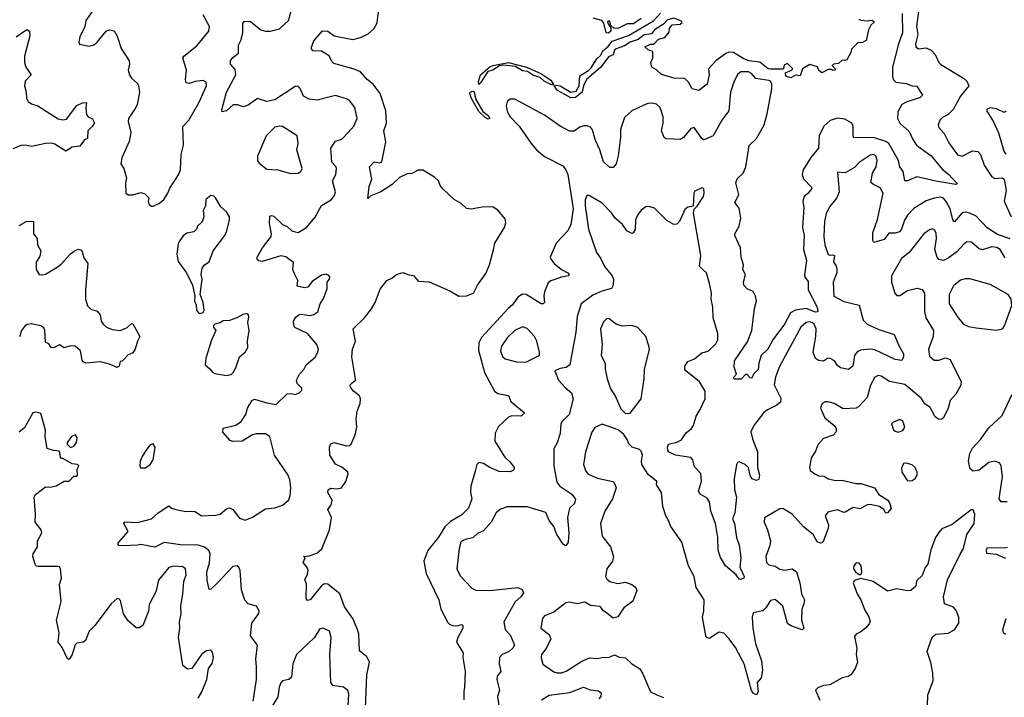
# Model space of a CAD drawing. Extents: x 1603745 to 1745082, y 385868 to 533966.
# Tile 467 of 646: x 1696279 to 1702595, y 470520 to 474869. Entities that reach past the tile are written whole.
import ezdxf

# ---------------------------------------------------------------- set-up
doc = ezdxf.new("R2010")
doc.units = 0

msp = doc.modelspace()

# ---------------------------------------------------------------- linework, layer by layer
at = {"layer": '0CON20XD'}
for points in [[(1698491.1, 470291.1), (1698506.2, 470665), (1698522.5, 470745), (1698505, 470780), (1698458.1, 470818.1), (1698453.9, 470925), (1698445.9, 470955), (1698415.6, 471025.6), (1698361.8, 471101.8), (1698333.5, 471183.5), (1698255, 471245.6), (1698235, 471248.1), (1698214.6, 471235.4), (1698142.5, 471145), (1698125, 471142.5), (1698117.5, 471155), (1698118.3, 471248.3), (1698107.5, 471275), (1698125, 471310), (1698130, 471335), (1698123.6, 471353.6), (1698097.5, 471385), (1698110, 471415), (1698100, 471425), (1698135, 471428.8), (1698184.4, 471445.6), (1698217.6, 471472.4), (1698266.1, 471595), (1698278.5, 471675), (1698254.6, 471725), (1698277.5, 471755), (1698282.9, 471785), (1698256.4, 471835), (1698257.5, 471852.5), (1698275, 471862.5), (1698315, 471857.8), (1698343.3, 471865), (1698371.2, 471905), (1698386.2, 471955), (1698383.3, 471965), (1698345, 471998), (1698305, 472016.7), (1698267.5, 472075), (1698266.7, 472125), (1698275, 472147.5), (1698294.2, 472155.8), (1698374.5, 472134.5), (1698395, 472135.8), (1698405.6, 472145), (1698430, 472205), (1698440.5, 472255), (1698437.3, 472305), (1698443.8, 472356.2), (1698461.9, 472405), (1698465.7, 472435), (1698459.2, 472455), (1698419.4, 472485), (1698400.3, 472510.3), (1698398, 472525), (1698411.2, 472538.8), (1698432, 472555), (1698432.5, 472565), (1698408.9, 472705), (1698414.5, 472755), (1698433.3, 472805), (1698418.8, 472885), (1698490, 472955), (1698535, 473014.4), (1698558.5, 473055), (1698590.9, 473139.1), (1698635, 473195.8), (1698665, 473210), (1698695, 473234.2), (1698735.9, 473245.9), (1698775, 473231.2), (1698805, 473228), (1698835, 473192), (1698905, 473186.2), (1699038.1, 473128.1), (1699095, 473095.6), (1699145, 473097.2), (1699190, 473115), (1699214.7, 473165), (1699269.6, 473240.4), (1699291.6, 473295), (1699320.2, 473399.8), (1699327.3, 473435), (1699388.9, 473535), (1699396.9, 473565), (1699392.1, 473592.1), (1699346.6, 473646.6), (1699315.5, 473665.5), (1699297.8, 473667.8), (1699245, 473666.5), (1699175, 473653.8), (1699145, 473657.1), (1699110.3, 473690.3), (1699065, 473715.6), (1698995, 473781.9), (1698975.6, 473805), (1698964.5, 473834.5), (1698938.8, 473858.8), (1698865, 473904.2), (1698835, 473904), (1698795, 473881.2), (1698765, 473879.2), (1698715, 473857.5), (1698668.8, 473811.2), (1698595, 473764.3), (1698531.2, 473738.8), (1698511.7, 473721.7), (1698520.3, 473799.7), (1698538, 473845), (1698522.2, 473925), (1698553.1, 473956.9), (1698589.2, 473950.8), (1698602.3, 473957.7), (1698626.7, 474085), (1698614.4, 474155), (1698632.2, 474205), (1698626.7, 474285), (1698592.2, 474395), (1698546.9, 474455), (1698506.9, 474485), (1698464.6, 474534.6), (1698425, 474552.7), (1698295, 474587.8), (1698280.7, 474600.7), (1698265, 474636.9), (1698215, 474667.1), (1698159.7, 474669.7), (1698147.6, 474687.6), (1698165, 474732.9), (1698221.4, 474798.6), (1698255, 474795.6), (1698296.4, 474766.4), (1698415, 474742.9), (1698465, 474754.3), (1698515, 474778.6), (1698549.8, 474810.2), (1698571.7, 474848.3), (1698593.3, 475026.7)], [(1702049.1, 474955), (1702031.1, 474825), (1702039.6, 474775), (1702024.5, 474715), (1702027.1, 474695), (1702045, 474683.1), (1702095, 474688.1), (1702125, 474673.1), (1702151.5, 474645), (1702174.4, 474595), (1702188.3, 474581.7), (1702334.4, 474494.4), (1702354.6, 474475), (1702368.2, 474445), (1702315, 474379.2), (1702267.4, 474292.6), (1702235, 474261.1), (1702198.3, 474241.7), (1702181.4, 474225), (1702170.6, 474195), (1702175, 474176.7), (1702210, 474140), (1702239.1, 474079.1), (1702295, 474001.5), (1702325, 473993.1), (1702392.2, 474027.8), (1702425, 474023.1), (1702442.5, 474005), (1702466.9, 473935), (1702515, 473860.6), (1702535, 473850.5), (1702582.5, 473855), (1702594.4, 473845), (1702606.5, 473773.5), (1702593.5, 473705), (1702638.9, 473605)], [(1696749.3, 474930.7), (1696704, 474865), (1696696.7, 474825), (1696665, 474760), (1696657.5, 474725), (1696663, 474713), (1696725, 474698.8), (1696755, 474707.5), (1696776.7, 474725), (1696833.6, 474796.4), (1696855, 474804.2), (1696885, 474797.5), (1696903.5, 474763.5), (1696928.9, 474685), (1696980, 474605), (1696982.9, 474585), (1696974.3, 474545), (1696982.9, 474515), (1696995.7, 474495), (1697035, 474459.2), (1697041.1, 474445), (1697047.4, 474402.6), (1697031.4, 474325), (1697024.3, 474305), (1696976.9, 474235), (1696975.6, 474215), (1696990.8, 474145), (1696981.4, 474088.6), (1696933, 473983), (1696927.5, 473945), (1696946.7, 473915), (1696964, 473855), (1696957.7, 473822.3), (1696960, 473755), (1696975, 473746.2), (1697005, 473746.2), (1697055, 473760), (1697080.7, 473750.7), (1697107.5, 473725), (1697103.3, 473705), (1697107.5, 473685), (1697125, 473672.5), (1697135, 473672.5)], [(1697777.1, 470495), (1697797.1, 470635), (1697798.9, 470715), (1697792.9, 470765), (1697804.1, 470854.1), (1697760, 470915), (1697767.1, 470995), (1697812.3, 471057.7), (1697816, 471075), (1697797.5, 471105), (1697745, 471119.2), (1697722.8, 471142.8), (1697700.6, 471210.6), (1697692.5, 471335), (1697685.4, 471355.4), (1697673.3, 471365), (1697645, 471360), (1697545, 471252.2), (1697505, 471213.3), (1697495, 471212.5), (1697482.1, 471272.1), (1697479.7, 471325), (1697495.7, 471384.3), (1697501.2, 471441.2), (1697492, 471462), (1697465, 471484.6), (1697424.1, 471495.9), (1697310.9, 471499.1), (1697205.5, 471514.5), (1697145, 471484.7), (1697055, 471502), (1697034.1, 471495.9), (1696945, 471491.4), (1696913.8, 471495), (1696908.8, 471505), (1696914, 471515), (1696973.8, 471585), (1696946.7, 471635), (1696954.1, 471645.9), (1697035, 471641.4), (1697124.2, 471665.8), (1697167.5, 471705), (1697235, 471748.8), (1697255, 471733.3), (1697280, 471725), (1697345, 471711.9), (1697375.8, 471715.8), (1697405, 471711.9), (1697445, 471684.5), (1697535, 471688.5), (1697565, 471695.6), (1697605, 471730.6), (1697625, 471737.1), (1697645, 471725.8), (1697689.5, 471669.5), (1697725, 471657.3), (1697772.8, 471677.2), (1697855, 471730.8), (1697915, 471736.2), (1697965, 471753.3), (1698005, 471787.5), (1698013.8, 471815), (1698017.1, 471865), (1698012.5, 471915), (1698000, 471945), (1697914.2, 472075), (1697884.4, 472195), (1697855, 472210.4), (1697795, 472211.3), (1697772.9, 472205), (1697705, 472164.4), (1697645, 472163.1), (1697629.2, 472169.2), (1697582.3, 472222.3), (1697585, 472247.5), (1697665, 472266.9), (1697699.6, 472290.4), (1697728.9, 472335), (1697739.4, 472375), (1697755, 472401.2), (1697768.8, 472425), (1697785, 472434), (1697865, 472410), (1697925, 472399.4), (1697995, 472467.5), (1698020.5, 472470.5), (1698045, 472464), (1698072.5, 472475), (1698087.7, 472492.3), (1698088, 472505), (1698058, 472535), (1698054.4, 472555.6), (1698072.9, 472595), (1698102.5, 472625), (1698115.7, 472654.3), (1698175, 472703.3), (1698192, 472735), (1698195.8, 472755), (1698184, 472785), (1698124.3, 472855), (1698044.4, 472894.4), (1698037.3, 472907.3), (1698035.7, 472935), (1698049.7, 472960.3), (1698067.5, 472975), (1698085, 472978.6), (1698139.8, 472970.2), (1698165, 472977.1), (1698192, 472995), (1698205.7, 473045), (1698230, 473085), (1698252, 473145), (1698252, 473185), (1698266.7, 473205), (1698269.3, 473219.3), (1698260.5, 473230.5), (1698245, 473236.2), (1698215, 473230), (1698155, 473188.8), (1698126.9, 473153.1), (1698105, 473147.5), (1698059.3, 473159.3), (1698062, 473195), (1698045, 473228.8), (1698031.5, 473265), (1698035, 473311.2), (1697985, 473347.8), (1697955, 473352.7), (1697835, 473316.4), (1697812.4, 473322.4), (1697802, 473335), (1697802, 473345), (1697835.8, 473405), (1697891.3, 473478.7), (1697894.4, 473495), (1697882, 473562), (1697882.6, 473607.4), (1697895, 473613.5), (1697909.3, 473609.3), (1697964, 473555), (1697995, 473541.8), (1698024.7, 473514.7), (1698045, 473506.9), (1698065.5, 473504.5), (1698118.6, 473535), (1698175, 473602.9), (1698215, 473677.1), (1698277.4, 473712.6), (1698299.1, 473740.9), (1698305.7, 473765), (1698286.3, 473835), (1698306.9, 473875), (1698310, 473915), (1698306.7, 473926.7), (1698280.4, 473955), (1698274.4, 474045), (1698305, 474088.8), (1698345, 474103.5), (1698385.8, 474145), (1698422.9, 474185), (1698443.1, 474235), (1698427.8, 474305), (1698395, 474350), (1698375, 474362.5), (1698305, 474382.2), (1698187, 474353), (1698135, 474359.4), (1698099.6, 474379.6), (1698078.3, 474428.3), (1698063.4, 474443.4), (1698045, 474439.6), (1697914.6, 474355.4), (1697864.5, 474344.5), (1697805, 474363.8), (1697745, 474321.2), (1697715, 474310.8), (1697675, 474322.5), (1697647.3, 474322.7), (1697605, 474284.3), (1697577.5, 474277.5), (1697575, 474290), (1697605, 474404), (1697665.3, 474515), (1697660, 474550), (1697630, 474585), (1697631.4, 474605), (1697645, 474625.8), (1697682.5, 474655), (1697681.5, 474705), (1697696.7, 474735), (1697711.2, 474785), (1697710, 474845), (1697720.5, 474859.5), (1697758.7, 474858.7), (1697824.7, 474804.7), (1697855, 474795.4), (1697885, 474794.7), (1697945, 474810), (1698005, 474866.2), (1698021.2, 474928.8)], [(1697135, 473672.5), (1697175, 473692.5), (1697203.9, 473716.1), (1697228.8, 473755), (1697241.7, 473788.3), (1697296.6, 473873.4), (1697309.5, 473905), (1697313.5, 474005), (1697328.8, 474065), (1697325, 474183.3), (1697363.8, 474225), (1697428.8, 474335), (1697477.1, 474445), (1697475, 474468), (1697455, 474479.1), (1697405, 474472.9), (1697365, 474459.5), (1697347.1, 474465), (1697342.9, 474485), (1697349.5, 474545), (1697325.6, 474625), (1697330.8, 474635), (1697415, 474700.6), (1697493.1, 474795), (1697496.7, 474825), (1697455, 474900)], [(1701940.1, 474910.1), (1701942.4, 474785), (1701916.7, 474715), (1701878.6, 474565), (1701878.2, 474505), (1701885, 474482.5), (1701898.8, 474468.8), (1701965, 474460.8), (1702005, 474445.5), (1702035, 474442), (1702071.2, 474385), (1702055, 474370.6), (1701965, 474341.1), (1701937.8, 474325), (1701911.2, 474278.8), (1701910.3, 474235), (1701925, 474204.6), (1701985, 474152.2), (1702006.2, 474105), (1702032.5, 474065), (1702125.6, 473995), (1702197.8, 473907.8), (1702240, 473875), (1702286.7, 473825), (1702292.5, 473815), (1702285, 473812), (1702155, 473832), (1702035, 473861.5), (1701975, 473834.2), (1701957.5, 473835), (1701946.5, 473895), (1701925.6, 473925), (1701915.4, 473965), (1701854.8, 474074.8), (1701835, 474087.3), (1701755, 474113.1), (1701630.9, 474110.9), (1701624.6, 474124.6), (1701625.4, 474185.4), (1701617.1, 474205), (1701571.1, 474231.1), (1701525, 474238.2), (1701477.6, 474222.4), (1701437.8, 474185), (1701406.5, 474125), (1701403.8, 474045), (1701353.9, 473985), (1701304.5, 473905), (1701299.5, 473875), (1701307, 473847), (1701358, 473795), (1701360, 473785), (1701335.3, 473754.7), (1701311.9, 473735), (1701303.5, 473705), (1701308.5, 473665), (1701300, 473535), (1701310.4, 473485), (1701306.7, 473395), (1701325.4, 473324.6), (1701312.8, 473232.8), (1701316.6, 473216.6), (1701338, 473188), (1701336.4, 473135), (1701395.5, 473025), (1701400, 472995), (1701385, 472992.3), (1701325, 473015.3), (1701255, 473005.8), (1701223, 472987), (1701185, 472914.4), (1701110.8, 472815), (1701078.6, 472755), (1701036.4, 472715), (1701020.5, 472665), (1701016.7, 472625), (1700986.6, 472593.4), (1700975, 472567.5), (1700965, 472570), (1700945, 472592.5), (1700935, 472592.5), (1700907, 472563), (1700863, 472563), (1700860, 472575), (1700876.7, 472595), (1700861.7, 472638.3), (1700865, 472680), (1700947.5, 472802.5), (1700975.8, 472874.2), (1700991.8, 473015), (1701005.5, 473065), (1701000, 473095), (1700984.5, 473124.5), (1700945, 473142.9), (1700923.3, 473165), (1700922.5, 473185), (1700935.4, 473235), (1700916.9, 473265), (1700921.8, 473295), (1700906.8, 473345), (1700902.7, 473405), (1700865.6, 473485), (1700865.6, 473495), (1700894.6, 473545), (1700904.7, 473595), (1700895, 473660), (1700865.7, 473695), (1700892.7, 473745), (1700872.8, 473822.8), (1700881.6, 473848.4), (1700919.5, 473885), (1700937.7, 473925), (1700958.5, 474061.5), (1701005, 474106.7), (1701033.6, 474155), (1701055.3, 474195), (1701074.3, 474265.7), (1701104.2, 474425), (1701104.1, 474455), (1701095, 474474.5), (1701085, 474478.9), (1701001.9, 474491.9), (1700972.5, 474525), (1700954.8, 474534.8), (1700904.7, 474535.3), (1700885, 474520), (1700862.1, 474475), (1700838.5, 474405), (1700827.5, 474285), (1700782.1, 474225), (1700727.1, 474125), (1700675, 474100.6), (1700665, 474098), (1700655, 474106), (1700605, 474176.7), (1700585, 474171.2), (1700536.1, 474113.9), (1700515, 474101.1), (1700425, 474104), (1700413.6, 474113.6), (1700395.6, 474155), (1700407.5, 474205), (1700407.5, 474245), (1700388, 474305), (1700365, 474326.2), (1700335, 474334), (1700308.8, 474331.2), (1700278.3, 474318.3), (1700205, 474283.8), (1700158.8, 474241.2), (1700133.1, 474165), (1700133.5, 474115), (1700118.9, 473995), (1700105, 473943.3), (1700085, 473921.2), (1700065, 473920), (1700025, 473956.2), (1700000.4, 474035), (1699970.6, 474100.6), (1699953.4, 474163.4), (1699940.4, 474180.4), (1699919.2, 474189.2), (1699898.4, 474188.4), (1699871.3, 474178.7), (1699835, 474153.3), (1699805, 474153.6), (1699745, 474186.2), (1699645, 474256.4), (1699455, 474359.2), (1699425, 474360), (1699405.6, 474344.4), (1699400, 474315), (1699407.5, 474275), (1699426.2, 474245), (1699483.4, 474185), (1699559.5, 474075), (1699594.8, 474035), (1699645, 473992), (1699762.4, 473932.4), (1699783, 473905), (1699794.8, 473875), (1699828.6, 473655), (1699814.5, 473555.5), (1699795.8, 473514.2), (1699720.8, 473435), (1699681.5, 473345), (1699685, 473331.4), (1699707.3, 473305), (1699755, 473265.3), (1699795.8, 473245), (1699804, 473235), (1699796.7, 473225), (1699755, 473217.7), (1699687.1, 473192.9), (1699669.8, 473180.2), (1699645, 473122.5), (1699641.1, 473095), (1699645.7, 473055), (1699636.7, 473045), (1699625, 473045.7), (1699526.9, 473105), (1699505, 473107.1), (1699475, 473088.9), (1699440.4, 473039.6), (1699413.3, 473016.7), (1699241.2, 472828.8), (1699224.7, 472795), (1699222.8, 472747.3), (1699260.3, 472605), (1699325, 472484.2), (1699345, 472469.5), (1699415, 472457.5), (1699428.9, 472418.9), (1699516.2, 472345), (1699495, 472324.4), (1699435, 472326.5), (1699415, 472317.8), (1699350.9, 472259.1), (1699328.9, 472215), (1699326.7, 472165), (1699390.5, 472060.5), (1699425, 472028.6), (1699450, 471995), (1699450, 471985), (1699442.5, 471975), (1699425, 471968), (1699355, 471970.5), (1699294.7, 471994.7), (1699255, 472021.9), (1699225, 472026.9), (1699211.5, 472015), (1699201.4, 471971.4), (1699173.3, 471875), (1699171.4, 471835), (1699179.2, 471795), (1699157.9, 471735), (1699115, 471691.2), (1699041.8, 471648.2), (1699005.8, 471615), (1698965, 471547.7), (1698898, 471462), (1698871.6, 471395), (1698885.4, 471315), (1698966.8, 471145), (1698981.1, 471085), (1699025, 471000), (1699035, 470989.1), (1699055, 470981.8), (1699085, 470979.4), (1699115, 470987.1), (1699122, 470982), (1699122.5, 470965), (1699090, 470905), (1699080.8, 470875), (1699123.8, 470805), (1699122.5, 470775), (1699135.6, 470685), (1699133.1, 470585), (1699127.3, 470557.3), (1699128.5, 470505)], [(1701662.3, 474872.3), (1701675, 474865.6), (1701715, 474861.4), (1701746.1, 474866.1), (1701762.5, 474855), (1701740, 474835), (1701723.8, 474805), (1701710, 474735), (1701685, 474722.5), (1701655, 474720), (1701627, 474693), (1701615, 474680), (1701611.7, 474658.3), (1701585, 474612.5), (1701575, 474607.5), (1701555, 474610), (1701531.7, 474588.3), (1701500, 474585), (1701490, 474575), (1701510, 474555), (1701510, 474545), (1701495, 474542.5), (1701485, 474550), (1701465, 474550), (1701425, 474527.5), (1701405, 474542.5), (1701396.7, 474566.7), (1701348.3, 474581.7), (1701300, 474555), (1701285, 474510), (1701255, 474512.5), (1701225, 474496.7), (1701197.5, 474505), (1701191.2, 474515), (1701190.7, 474529.3), (1701230, 474545), (1701237.5, 474555), (1701205, 474587.5), (1701185, 474580), (1701177.5, 474552.5), (1701095, 474551.2), (1701080, 474555), (1701027.3, 474597.3), (1700956.7, 474605), (1700919.5, 474620.5), (1700857.8, 474657.8), (1700828.6, 474661.4), (1700807.8, 474652.2), (1700744.3, 474605.7), (1700696.7, 474555), (1700702.5, 474515), (1700690, 474455), (1700635.7, 474414.3), (1700592.5, 474425), (1700568.3, 474468.3), (1700545, 474492.5), (1700476.2, 474493.8), (1700395, 474516.7), (1700365, 474547.5), (1700333.3, 474565), (1700327.5, 474595), (1700340, 474625), (1700340, 474665), (1700310, 474675), (1700290, 474695), (1700325, 474712.5), (1700347, 474713), (1700376.4, 474743.6), (1700417.5, 474755), (1700445, 474790), (1700447.5, 474815), (1700465, 474836.7), (1700515, 474840), (1700528.3, 474851.7), (1700525, 474860), (1700475, 474878.2), (1700435, 474867.9), (1700409.2, 474840.8), (1700351.1, 474805), (1700331.3, 474778.7), (1700285, 474772.9), (1700246.9, 474743.1), (1700194.2, 474725.8), (1700158.7, 474701.3), (1700105, 474683.1), (1700095, 474673.8), (1700086.4, 474643.6), (1700055, 474630), (1700007.3, 474565), (1699915, 474485.5), (1699896.2, 474445), (1699886.6, 474405), (1699845, 474370.9), (1699815, 474368.7), (1699775, 474388.2), (1699729.5, 474415), (1699706.7, 474445), (1699725, 474448.9), (1699745, 474444.1), (1699813.6, 474403.6), (1699848.5, 474411.5), (1699868.5, 474445), (1699871.9, 474508.1), (1699927.1, 474542.9), (1699945, 474561.1), (1699981.6, 474618.4), (1700005, 474638.9), (1700020.5, 474669.5), (1700051.1, 474695), (1700078.9, 474731.1), (1700185, 474767.9), (1700345, 474862.2), (1700389.5, 474910.5)], [(1700265, 474876.7), (1700217, 474843), (1700175, 474843.3), (1700115, 474813.3), (1700090, 474815), (1700071.7, 474831.7), (1700065, 474860), (1700055, 474860), (1700050, 474855), (1700053, 474843), (1700070, 474815), (1700070, 474795), (1700055, 474782.5), (1700040, 474785), (1700027, 474847), (1700013.8, 474863.8), (1699958.3, 474878.3)], [(1696255, 474760), (1696323.6, 474806.4), (1696342.5, 474795), (1696344.2, 474765), (1696310.4, 474635), (1696309.6, 474595), (1696318.8, 474565), (1696352.5, 474515), (1696314.4, 474475.6), (1696310, 474445), (1696320.8, 474405), (1696321.4, 474365), (1696332, 474345), (1696355, 474329.2), (1696395, 474315.7), (1696525, 474233.6), (1696555, 474227.3), (1696579.1, 474230.9), (1696645, 474318), (1696682.5, 474335), (1696707.6, 474337.6), (1696702.2, 474305), (1696708.3, 474258.3), (1696718.8, 474245), (1696745, 474232.5), (1696757.5, 474207.5), (1696745.8, 474185), (1696715.8, 474155), (1696713, 474107), (1696695, 474098.8), (1696665, 474057.8), (1696615, 474051.2), (1696575, 474025.8), (1696505, 474070.9), (1696485, 474076.2), (1696445, 474075.3), (1696355, 474055.5), (1696315, 474063.2), (1696285, 474061.1), (1696235, 474039.6)], [(1699705, 474450), (1699685, 474452.9), (1699643.9, 474473.9), (1699617.3, 474497.3), (1699575, 474512.2), (1699537, 474537), (1699505, 474540.7), (1699459.4, 474569.4), (1699381.7, 474578.3), (1699357.7, 474572.3), (1699315, 474546), (1699282.1, 474537.9), (1699235, 474463.1), (1699223.9, 474453.9), (1699222, 474472), (1699234.4, 474515.6), (1699293.9, 474566.1), (1699315, 474575.7), (1699415, 474595.7), (1699530, 474565), (1699622.9, 474525), (1699685, 474480.5), (1699705, 474450)], [(1699285, 474231.8), (1699265, 474242.1), (1699225, 474280.8), (1699175, 474368.6), (1699165.6, 474395), (1699168.6, 474405), (1699185, 474410.9), (1699195, 474406.7), (1699202, 474362), (1699249.8, 474279.8), (1699285, 474254.2), (1699293.8, 474235), (1699285, 474231.8)], [(1702608.2, 474281.8), (1702595, 474274.6), (1702545, 474297.1), (1702506.1, 474303.9), (1702482.5, 474295), (1702483, 474283), (1702525, 474213.3), (1702557, 474143), (1702591.5, 474025), (1702605, 474005.8)], [(1698015, 473881.2), (1698065, 473883.8), (1698083.3, 473895), (1698090, 473915), (1698056.4, 474033.6), (1698066.2, 474075), (1698058.8, 474125), (1697965, 474183.3), (1697946.4, 474186.4), (1697915, 474179.2), (1697860.8, 474125), (1697805, 473992.5), (1697805, 473962.5), (1697815, 473947.5), (1697865, 473910), (1697935, 473906), (1698015, 473881.2)], [(1702632.1, 473462.1), (1702551.4, 473491.4), (1702485, 473532.9), (1702415, 473607.3), (1702375, 473627.2), (1702345, 473633.8), (1702325, 473629.1), (1702275, 473571.4), (1702265, 473584), (1702247.4, 473655), (1702222.6, 473702.6), (1702205, 473723.8), (1702185, 473730), (1702145, 473724.1), (1702094.1, 473705.9), (1702015, 473656.5), (1701973.6, 473615), (1701955, 473582), (1701935.7, 473524.3), (1701922.5, 473507.5), (1701895, 473499.6), (1701855, 473499.1), (1701825, 473459.4), (1701758.3, 473438.3), (1701752.1, 473452.1), (1701751.9, 473501.9), (1701782.3, 473587.7), (1701818.2, 473755), (1701799.4, 473789.4), (1701755, 473810.6), (1701739.4, 473825), (1701749.3, 473885), (1701772.9, 473925), (1701779.6, 473965), (1701772, 473995), (1701755, 474003.1), (1701735, 474000.6), (1701665, 473953.5), (1701635, 473921.5), (1701575, 473887.5), (1701525, 473890), (1701535.4, 473764.6), (1701521.8, 473725), (1701475, 473671.4), (1701452.5, 473625), (1701442.3, 473575), (1701437.6, 473477.6), (1701444.7, 473425), (1701465, 473362.5), (1701475, 473357.5), (1701495, 473361.2), (1701505.8, 473355), (1701500, 473315), (1701516.8, 473286.8), (1701521.9, 473265), (1701520.6, 473245), (1701496.4, 473185), (1701501.9, 473095), (1701565, 473061.1), (1701665, 473036.2), (1701690.7, 472940.7), (1701715, 472914.4), (1701790.7, 472880.7), (1701889.4, 472849.4), (1701918.3, 472778.3), (1701948, 472725), (1701948.8, 472705), (1701938.6, 472681.4), (1701895, 472687.8), (1701765, 472750), (1701735, 472755.5), (1701671.7, 472748.3), (1701651.7, 472738.3), (1701634.1, 472715), (1701622.7, 472645), (1701595.5, 472624.5), (1701544.7, 472634.7), (1701525, 472650), (1701505, 472679.1), (1701478.8, 472695), (1701464, 472696), (1701435, 472677.8), (1701402.4, 472682.4), (1701384.7, 472694.7), (1701368.2, 472735), (1701387.1, 472835), (1701387.3, 472885), (1701374.7, 472915), (1701365, 472924.7), (1701345, 472930.8), (1701323.4, 472926.6), (1701290.6, 472895), (1701181.8, 472695), (1701151, 472639), (1701127.1, 472575), (1701119.1, 472525), (1701160.6, 472440.6), (1701159.5, 472415), (1701135.2, 472394.8), (1701075, 472366.2), (1701051.7, 472348.3), (1700988.5, 472265), (1700968.6, 472225), (1700979.1, 472179.1), (1701011.1, 472095), (1701011.8, 471995), (1701025.5, 471945), (1701019.7, 471920.3), (1701005, 471911.9), (1700975, 471922.7), (1700964, 471945), (1700953.2, 471995), (1700933.8, 472015), (1700895, 472031.2), (1700883.3, 472026.7), (1700876.6, 472013.4), (1700861.8, 471921.8), (1700864.3, 471855), (1700877.6, 471805), (1700866.5, 471703.5), (1700851.1, 471665), (1700864.6, 471635), (1700876.7, 471545), (1700893.9, 471496.1)], [(1700893.9, 471496.1), (1700904.5, 471415), (1700898.6, 471355), (1700926.2, 471295), (1700923.3, 471285), (1700905, 471276.2), (1700895, 471278.8), (1700875.6, 471305.6), (1700806, 471365), (1700775, 471416.7), (1700760, 471465), (1700757.7, 471545), (1700743.1, 471635), (1700712.5, 471715), (1700703.5, 471775), (1700689.2, 471799.2), (1700645, 471824), (1700632.7, 471842.7), (1700651.8, 471908.2), (1700647.6, 471957.6), (1700608.5, 471998.5), (1700596.1, 472045), (1700585, 472060), (1700484.8, 472074.8), (1700445, 472093.3), (1700436.7, 472105), (1700433.8, 472126.2), (1700440, 472145), (1700495, 472157.5), (1700525, 472172.5), (1700555, 472218.1), (1700587.8, 472245), (1700600.4, 472265), (1700618.2, 472325), (1700645, 472367.5), (1700675.6, 472435), (1700675.5, 472485), (1700639.4, 472545), (1700551.4, 472615), (1700545.5, 472625.5), (1700546.2, 472645), (1700564.1, 472675.9), (1700607.7, 472692.3), (1700655, 472731.8), (1700695, 472742.2), (1700745, 472789.2), (1700756.4, 472813.6), (1700757.8, 472855), (1700727.1, 472955), (1700724.3, 473025), (1700714.3, 473075), (1700717.8, 473115), (1700703.9, 473176.1), (1700684, 473245), (1700639.2, 473285), (1700648.6, 473355), (1700601.7, 473628.3), (1700606.2, 473653.8), (1700625, 473672.5), (1700665.6, 473735), (1700670.8, 473755), (1700668, 473785), (1700655, 473791.2), (1700610.9, 473769.1), (1700602.5, 473755), (1700598.3, 473671.7), (1700565, 473666.7), (1700545, 473651.2), (1700510.6, 473575), (1700495, 473557.1), (1700474.4, 473554.4), (1700429.5, 473579.5), (1700350.3, 473660.3), (1700315, 473670.6), (1700295, 473669.2), (1700265, 473647.5), (1700241.1, 473615), (1700229.6, 473585), (1700226.3, 473523.7), (1700215, 473501.2), (1700205, 473498), (1700173.4, 473513.4), (1700145.7, 473555), (1700096.7, 473596.7), (1700075, 473629.2), (1700015, 473692.5), (1699937.7, 473737.7), (1699925, 473743.3), (1699915, 473737.5), (1699906.5, 473713.5), (1699905.5, 473675), (1699928.6, 473525), (1699979.4, 473375), (1700005, 473338), (1700030, 473285), (1700080.6, 473225), (1700087.5, 473205), (1700085.4, 473164.6), (1700075.6, 473145), (1700013.6, 473126.4), (1699955, 473100.9), (1699881.4, 473045), (1699854.6, 472965), (1699846.4, 472863.6), (1699807.1, 472655), (1699785, 472636.2), (1699745, 472630), (1699712.5, 472615), (1699735.9, 472555.9), (1699775, 472511.2), (1699819.2, 472475), (1699829.2, 472435), (1699804.2, 472335.8), (1699758.7, 472291.3), (1699750, 472275), (1699745, 472213.3), (1699726.1, 472153.9), (1699704.3, 472115), (1699704.5, 472005), (1699725, 471902), (1699742.9, 471875), (1699821.5, 471825), (1699845, 471792.5), (1699837.8, 471765), (1699806.5, 471735), (1699793.9, 471675), (1699801.2, 471575), (1699797.5, 471515), (1699785, 471493.8), (1699775, 471493.8), (1699765, 471503.3), (1699725.4, 471565), (1699705, 471617.1), (1699675.9, 471655.9), (1699655, 471705.7), (1699535, 471742.5), (1699405, 471742.9), (1699363, 471727), (1699335, 471703.3), (1699303.8, 471645), (1699255, 471588.8), (1699215, 471571.2), (1699185.9, 471544.1), (1699145, 471536), (1699117.5, 471525), (1699108.8, 471515), (1699098, 471475), (1699083.1, 471345), (1699105, 471300), (1699179.7, 471219.7), (1699205, 471207.1), (1699295, 471206.7), (1699475, 471224.4), (1699502.2, 471212.2), (1699510.5, 471190.5), (1699494.3, 471165), (1699457.6, 471132.4), (1699384.2, 471005), (1699394, 470955), (1699426.6, 470916.6), (1699453.1, 470855), (1699441.4, 470835), (1699417.8, 470815), (1699372.9, 470795), (1699356.7, 470775), (1699354.5, 470735.5), (1699364.3, 470685.7), (1699342.5, 470655), (1699338.6, 470635), (1699357.3, 470565), (1699344.4, 470524.4), (1699355.7, 470435)], [(1697435, 472983.3), (1697455, 472990), (1697462.5, 473005), (1697456.7, 473053.3), (1697437.5, 473105), (1697448.8, 473205), (1697443.8, 473235), (1697448.8, 473275), (1697463.8, 473295), (1697495, 473316.2), (1697520, 473385), (1697594.4, 473485), (1697608.1, 473515), (1697624.2, 473585), (1697624, 473605), (1697605.6, 473635.6), (1697568.3, 473668.3), (1697535.7, 473725.7), (1697525, 473736), (1697505, 473742), (1697473.8, 473715), (1697470, 473675), (1697456.7, 473645), (1697460, 473605), (1697448.3, 473571.7), (1697420, 473545), (1697412.5, 473525), (1697395, 473507.5), (1697351.7, 473498.3), (1697328.3, 473481.7), (1697305, 473452.5), (1697295, 473430), (1697287.1, 473365), (1697295, 473317.5), (1697348, 473245), (1697386.7, 473165), (1697402.5, 473095), (1697400.7, 473060.7), (1697411.7, 473041.7), (1697413.3, 473005), (1697425, 472987.5), (1697435, 472983.3)], [(1696275, 473547.5), (1696325, 473575.8), (1696366.7, 473575), (1696367.5, 473495), (1696390, 473465), (1696393.8, 473425), (1696413.8, 473385), (1696407.7, 473352.3), (1696383.9, 473313.9), (1696384, 473265), (1696403.3, 473235), (1696425, 473230.8), (1696444.3, 473235.7), (1696518.7, 473281.3), (1696545, 473301.2), (1696605, 473366.9), (1696635, 473388.6), (1696655.9, 473395.9), (1696675, 473390), (1696679.7, 473379.7), (1696690.6, 473340.6), (1696715.6, 473305), (1696700.4, 473135), (1696700.9, 473075), (1696713.9, 473033.9), (1696735, 473010.8), (1696775, 472998), (1696794.2, 472975), (1696801.9, 472935), (1696814.7, 472914.7), (1696835, 472895.6), (1696871.1, 472881.1), (1696925.4, 472874.6), (1696967.1, 472892.9), (1696995, 472920), (1697005, 472917.5), (1697050, 472835), (1697034, 472805), (1697020, 472755), (1697005, 472732), (1696975, 472718), (1696935, 472677.5), (1696923.6, 472676.4), (1696916.7, 472645), (1696905, 472637.5), (1696855, 472658.8), (1696795, 472674), (1696705, 472663.8), (1696685, 472673.8), (1696679.2, 472685), (1696669.2, 472745), (1696635, 472772.9), (1696605.6, 472775.6), (1696565, 472762.9), (1696535, 472782.5), (1696495, 472762.9), (1696480, 472765), (1696465, 472790), (1696445, 472800), (1696439.6, 472875), (1696432.5, 472892.5), (1696415, 472905.5), (1696355, 472917.5), (1696326.7, 472913.3), (1696310, 472900), (1696290, 472875), (1696276.4, 472833.6)], [(1702601.7, 473341.7), (1702568.5, 473395), (1702546.6, 473406.6), (1702515, 473410.5), (1702455, 473392.1), (1702435, 473399.5), (1702385, 473441.1), (1702355, 473443.1), (1702335, 473429.4), (1702290.3, 473379.7), (1702235, 473339.3), (1702205, 473324.7), (1702175, 473331.1), (1702164.6, 473345), (1702150.4, 473395), (1702160.4, 473465), (1702157.9, 473497.9), (1702149.1, 473519.1), (1702135, 473527.1), (1702115, 473521.4), (1702080, 473495), (1701985.2, 473374.8), (1701935, 473335.6), (1701871.9, 473225), (1701871.1, 473185), (1701893.6, 473113.6), (1701905, 473099.2), (1701925, 473099.2), (1701975, 473131.5), (1702035.4, 473145.4), (1702067.6, 473137.6), (1702082.5, 473115), (1702083.3, 472996.7), (1702092.5, 472955), (1702140, 472875), (1702138.6, 472835), (1702108.1, 472755), (1702115, 472710), (1702145, 472683.3), (1702175, 472683.5), (1702218.7, 472698.7), (1702248.1, 472688.1), (1702318.9, 472545), (1702316.3, 472523.7), (1702283.5, 472465), (1702247.8, 472425), (1702235.5, 472375), (1702205.7, 472315), (1702195, 472305.6), (1702175, 472303.1), (1702151.4, 472321.4), (1702119.3, 472379.3), (1702085, 472403.8), (1702060.9, 472440.9), (1701957.2, 472527.2), (1701857.7, 472547.7), (1701805, 472581.1), (1701785, 472585.7), (1701764.6, 472575.4), (1701736.2, 472523.8), (1701716.5, 472445), (1701660, 472385), (1701643.8, 472375), (1701562.5, 472372.5), (1701503.3, 472405), (1701465, 472417.5), (1701445, 472417.5), (1701426.2, 472405), (1701416.7, 472375), (1701442.9, 472315), (1701503.3, 472265), (1701516.7, 472245), (1701516.7, 472225), (1701498.3, 472201.7), (1701435, 472180.8), (1701399.3, 472140.7), (1701385.7, 472104.3), (1701355.9, 472054.1), (1701345.8, 471995), (1701350.8, 471975), (1701378.8, 471955), (1701405, 471942.2), (1701438.7, 471938.7), (1701465, 471921.4), (1701515, 471912.7), (1701555, 471913.6), (1701643.3, 471893.3), (1701675, 471893.3), (1701762.5, 471865), (1701791.1, 471821.1), (1701848.1, 471785), (1701860.6, 471765), (1701868.6, 471731.4), (1701846.7, 471705), (1701835, 471701.2), (1701822.5, 471725), (1701795, 471743.8), (1701735, 471757.3), (1701715, 471754.5), (1701670, 471730), (1701625, 471738.5), (1701575, 471708.5), (1701565, 471707.3), (1701525, 471723.3), (1701462.2, 471707.8), (1701446, 471684), (1701466.9, 471626.9), (1701466, 471605), (1701435, 471523.8), (1701425, 471512), (1701415, 471510), (1701395, 471518.6), (1701368.9, 471565), (1701306, 471615), (1701235, 471695.6), (1701175, 471731.4), (1701155, 471730.8), (1701057.5, 471672.5), (1701054, 471645), (1701075.6, 471595), (1701094.4, 471525), (1701090, 471495), (1701064.4, 471425), (1701069.2, 471385), (1701085, 471370), (1701125, 471362), (1701155, 471342.2), (1701185, 471336.7), (1701235, 471344.3), (1701261.2, 471325), (1701283.3, 471255), (1701294.6, 471184.6), (1701314.4, 471145), (1701310.2, 471119.8), (1701296.5, 471085), (1701293.7, 471016.3), (1701308.1, 470965), (1701297.4, 470952.6), (1701225, 470978.1), (1701205, 470994), (1701175.4, 471105), (1701125, 471148.5), (1701095, 471142.5), (1701066.3, 471093.7), (1701046.7, 471075), (1700985, 471062.5), (1700977.5, 471035), (1700982.5, 470965), (1701000, 470865), (1701037.3, 470755), (1701044.5, 470694.5), (1701035.6, 470645), (1701009.4, 470615), (1701015.6, 470554.4), (1701005, 470536.2), (1700985, 470547.5), (1700974.2, 470564.2), (1700925.9, 470735), (1700869.8, 470839.8), (1700830.7, 470895), (1700795, 470932.5), (1700765, 470938.2), (1700744.8, 470925.2), (1700705, 470898.6), (1700691.3, 470901.3), (1700681.4, 470915), (1700659.4, 471035), (1700668.1, 471075), (1700668.9, 471145), (1700618.9, 471225), (1700606.5, 471295), (1700568.9, 471365), (1700527.1, 471515), (1700455, 471616.2), (1700441.4, 471655), (1700422.9, 471685), (1700404.3, 471745), (1700396.2, 471835), (1700363.3, 471885), (1700366.7, 471905), (1700310.7, 471950.7), (1700270, 472015), (1700267.1, 472035), (1700274.2, 472075), (1700265, 472100), (1700255, 472110), (1700207.5, 472125), (1700186.4, 472146.4), (1700176.2, 472175), (1700155, 472206.7), (1700117.3, 472237.3), (1700015, 472272.5), (1699967.6, 472252.4), (1699948.5, 472221.5)], [(1702545, 472876.7), (1702575, 472883.3), (1702585, 472887.5), (1702595.9, 472904.1), (1702643.1, 473035), (1702639.4, 473075), (1702619.2, 473105), (1702505, 473170.8), (1702375, 473207.1), (1702345, 473206.9), (1702315, 473198.1), (1702268.3, 473161.7), (1702242.5, 473105), (1702242.3, 473045), (1702300, 472955), (1702334, 472915), (1702365, 472900), (1702415, 472891.4), (1702545, 472876.7)], [(1697605, 472586.2), (1697635, 472592.5), (1697648.6, 472605), (1697664.3, 472635), (1697688.6, 472705), (1697724.3, 472735), (1697741.4, 472765), (1697739.2, 472805), (1697750.8, 472875), (1697742, 472925), (1697749.2, 472959.2), (1697746.7, 472975), (1697735, 472981.2), (1697715, 472980), (1697672.5, 472955), (1697625, 472938.8), (1697585, 472936.2), (1697565, 472923.3), (1697530, 472915), (1697523, 472907), (1697522.5, 472895), (1697537.5, 472875), (1697508.3, 472811.7), (1697473.6, 472696.4), (1697467.5, 472655), (1697499.5, 472629.5), (1697516.1, 472606.1), (1697529.5, 472599.5), (1697605, 472586.2)], [(1700165, 472341.2), (1700195, 472344), (1700266.2, 472435), (1700284.4, 472565), (1700286.3, 472623.7), (1700318.1, 472755), (1700315.6, 472775.6), (1700296.2, 472835), (1700245, 472894.2), (1700205, 472907.1), (1700142.7, 472902.7), (1700105, 472915.7), (1700060.3, 472950.3), (1700045, 472951.4), (1700025, 472930), (1700003.8, 472885), (1700014.5, 472784.5), (1700010, 472715), (1700034.3, 472665), (1700035.4, 472625.4), (1700048, 472565), (1700069.3, 472499.3), (1700098.5, 472455), (1700135, 472372), (1700165, 472341.2)], [(1699525, 472671.4), (1699607.5, 472712.5), (1699613, 472717), (1699614.2, 472735.8), (1699597.3, 472805), (1699582.1, 472835), (1699535, 472887.5), (1699505, 472897.5), (1699455, 472875.5), (1699405, 472826.9), (1699370, 472775), (1699363, 472743), (1699376.8, 472706.8), (1699393.4, 472693.4), (1699465, 472673.1), (1699525, 472671.4)], [(1702614.4, 471774.4), (1702575.7, 471775.7), (1702562.2, 471795), (1702583.3, 471935), (1702575.5, 472005.5), (1702565.4, 472025.4), (1702535, 472035.6), (1702495, 472026.5), (1702435, 471978.9), (1702395, 471970.8), (1702375.7, 471985.7), (1702364.5, 472035), (1702374.6, 472085), (1702390.5, 472119.5), (1702442.5, 472175), (1702495, 472248.9), (1702580.5, 472329.5), (1702646.4, 472465)], [(1697423.3, 470515), (1697448, 470555), (1697480, 470635), (1697490, 470705), (1697513, 470737), (1697522, 470775), (1697515, 470810), (1697505, 470822.5), (1697475, 470818.8), (1697444, 470795), (1697383.3, 470705), (1697355, 470700), (1697325, 470723.3), (1697297.5, 470905), (1697305.5, 470965), (1697303.2, 471005), (1697314.1, 471055), (1697312.4, 471105), (1697325.3, 471185.3), (1697330.6, 471265), (1697346.9, 471305), (1697342, 471345), (1697325, 471357.1), (1697265, 471360.9), (1697235, 471353.1), (1697168.5, 471271.5), (1697152.4, 471197.6), (1697109.4, 471115), (1697105, 471072.5), (1697069.5, 470980.5), (1697045, 470966.2), (1697025, 470966.2), (1696975, 471010), (1696945.4, 471055.4), (1696925, 471142.5), (1696915, 471153.3), (1696905, 471153.8), (1696865, 471120), (1696759.8, 470980.2), (1696724.4, 470945), (1696701.4, 470885), (1696685, 470873.3), (1696645, 470867.1), (1696635, 470856), (1696614.4, 470795), (1696595, 470763.8), (1696585, 470767.5), (1696550.6, 470840.6), (1696524.6, 470874.6), (1696531.2, 470935), (1696515.6, 471015), (1696545.7, 471135), (1696534, 471245), (1696545.8, 471285), (1696540, 471345), (1696535, 471357.5), (1696525, 471360), (1696395, 471358.8), (1696385, 471362.5), (1696378.8, 471375), (1696363.9, 471423.9), (1696365, 471440), (1696392.5, 471485), (1696392.5, 471525), (1696420, 471575), (1696416.2, 471595), (1696378, 471645), (1696380, 471695), (1696370.8, 471805), (1696379.1, 471820.9), (1696445, 471871.2), (1696475, 471870), (1696511.7, 471878.3), (1696565, 471907.5), (1696595, 471907.5), (1696625, 471940), (1696645, 471940), (1696650, 471945), (1696647.5, 471985), (1696657.5, 472005), (1696650, 472015), (1696615, 472018.8), (1696555, 472052.5), (1696543.6, 472053.6), (1696535, 472100), (1696495, 472103.3), (1696455, 472117.5), (1696443, 472193), (1696444.4, 472235), (1696415, 472342.5), (1696385, 472351.2), (1696364, 472345), (1696310.3, 472249.7), (1696275, 472222.2)], [(1701915, 472222.5), (1701945, 472233.3), (1701957.5, 472255), (1701945, 472293.3), (1701925, 472302.5), (1701880, 472285), (1701872.5, 472275), (1701885, 472237.5), (1701895, 472227.5), (1701915, 472222.5)], [(1696605, 472123.3), (1696625, 472131.2), (1696644, 472155), (1696647.7, 472187.7), (1696635.8, 472205.8), (1696611.2, 472195), (1696583.8, 472155), (1696583.9, 472143.9), (1696605, 472123.3)], [(1699948.5, 472221.5), (1699908.8, 472095), (1699896.7, 472015), (1699907.5, 471975), (1699925, 471953.3), (1699985, 471926.7), (1700084.4, 471904.4), (1700095, 471893.3), (1700104.3, 471865), (1700081.9, 471795), (1700033.1, 471715), (1700004.2, 471635.8), (1700015.7, 471555), (1700068.1, 471485), (1700088.6, 471425), (1700081.9, 471395), (1700044.4, 471345), (1700035.7, 471295), (1700045, 471278), (1700065, 471264.2), (1700115, 471250.6), (1700165, 471259.4), (1700205, 471243.3), (1700230.8, 471225), (1700238, 471205), (1700211.9, 471138.1), (1700154.2, 471095), (1700115, 471037.1), (1700085, 471028.6), (1700045, 471061.1), (1700025, 471075.6), (1700003.4, 471103.4), (1699939.6, 471109.6), (1699905, 471131.5), (1699855, 471120), (1699805, 471130.8), (1699783, 471127), (1699705, 471066.9), (1699645, 471043.8), (1699633.1, 471025), (1699621.2, 470965), (1699675, 470923.1), (1699687.1, 470895), (1699656.4, 470833.6), (1699625.5, 470795), (1699623.2, 470773.2), (1699635, 470732.5), (1699705, 470683.3), (1699725, 470676.7), (1699755, 470676.9), (1699785, 470687.8), (1699885, 470752.7), (1699935, 470774.4), (1699985, 470769.4), (1700025, 470777.8), (1700055, 470775.6), (1700095, 470792.5), (1700125, 470778.6), (1700165, 470772.5), (1700205.9, 470735.9), (1700255.5, 470705.5), (1700274.3, 470675), (1700325.5, 470555.5), (1700366.9, 470536.9), (1700408.1, 470518.1)], [(1697085, 471993.3), (1697115.8, 472015), (1697135.7, 472045), (1697148, 472125), (1697135, 472146.7), (1697115, 472140), (1697088, 472105), (1697063.6, 472066.4), (1697052.5, 472035), (1697048.8, 472005), (1697053.9, 471993.9), (1697085, 471993.3)], [(1701975, 471908.8), (1702005, 471911.2), (1702023.3, 471925), (1702035.8, 471945), (1702035.7, 471965), (1702023.3, 471995), (1702005, 472013.3), (1701965, 472023.3), (1701949.3, 472020.7), (1701935, 471990), (1701938, 471965), (1701975, 471908.8)], [(1702101.6, 470465), (1702104.7, 470535), (1702138.2, 470625), (1702137.5, 470675), (1702124.4, 470744.4), (1702100.8, 470815), (1702125, 470890), (1702135, 470908.8), (1702155, 470926), (1702235, 470932), (1702275, 470953.8), (1702303.3, 470995), (1702304.2, 471035), (1702287.4, 471077.4), (1702269.7, 471099.7), (1702211.2, 471121.2), (1702206, 471165), (1702231.8, 471275), (1702311.4, 471438.6), (1702332.9, 471475), (1702354.6, 471565), (1702402.7, 471635), (1702405.5, 471695.5), (1702395, 471722.5), (1702383.3, 471723.3), (1702259.8, 471630.2), (1702195, 471601.2), (1702175, 471578.8), (1702153.6, 471545), (1702123.6, 471466.4), (1702105.6, 471374.4), (1702087.1, 471352.9), (1702067.8, 471302.2), (1702032.3, 471267.7), (1702027.3, 471232.7), (1701995, 471206.2), (1701975, 471204.2), (1701905, 471215.8), (1701845, 471200.8), (1701754.4, 471264.4), (1701675, 471283.3), (1701635, 471270), (1701626.2, 471255), (1701650.8, 471185), (1701674.2, 471145), (1701699.7, 471079.7), (1701726.8, 471036.8), (1701733.8, 471006.2), (1701728.8, 470991.2), (1701705, 470963.3), (1701675, 470940), (1701643.8, 470926.2), (1701635, 470910), (1701649.4, 470835), (1701645.7, 470795), (1701654.1, 470745.9), (1701638.6, 470705), (1701612.8, 470667.2), (1701595, 470652.9), (1701555, 470644.4), (1701475, 470601.2), (1701435, 470596.7), (1701398.3, 470581.7), (1701383, 470567), (1701412.3, 470502.3)], [(1702605, 471410.7), (1702545, 471436.7), (1702483.3, 471443.3), (1702480.4, 471469.6), (1702487.6, 471482.4), (1702595, 471478.8), (1702615, 471484)], [(1701675, 471307.5), (1701681.2, 471325), (1701676, 471365), (1701665, 471381.2), (1701645, 471383.3), (1701630, 471365), (1701627.1, 471345), (1701641.2, 471325), (1701665, 471307.5), (1701675, 471307.5)], [(1702603.9, 470923.9), (1702589.6, 470935), (1702586.3, 470955), (1702606.1, 471025)], [(1698385.4, 470465), (1698390.3, 470540.3), (1698384.5, 470564.5), (1698355, 470585.7), (1698286.5, 470596.5), (1698274.6, 470614.6), (1698268.9, 470795), (1698277.5, 470905), (1698266, 470945), (1698225, 470963.8), (1698205, 470958.8), (1698168.7, 470901.3), (1698055.4, 470794.6), (1698030.9, 470735), (1698021.5, 470648.5), (1698005.6, 470634.4), (1697965, 470626.9), (1697955, 470614), (1697942.5, 470585), (1697935, 470523.3), (1697880.8, 470435)], [(1699626.1, 470503.9), (1699675, 470534), (1699808.3, 470551.7), (1699895, 470584.5), (1699937.6, 470567.6), (1699992.4, 470562.4), (1700009.5, 470549.5), (1700006.5, 470525), (1699995, 470510)]]:
    msp.add_lwpolyline(points, dxfattribs=at)

doc.saveas('drawing.dxf')
